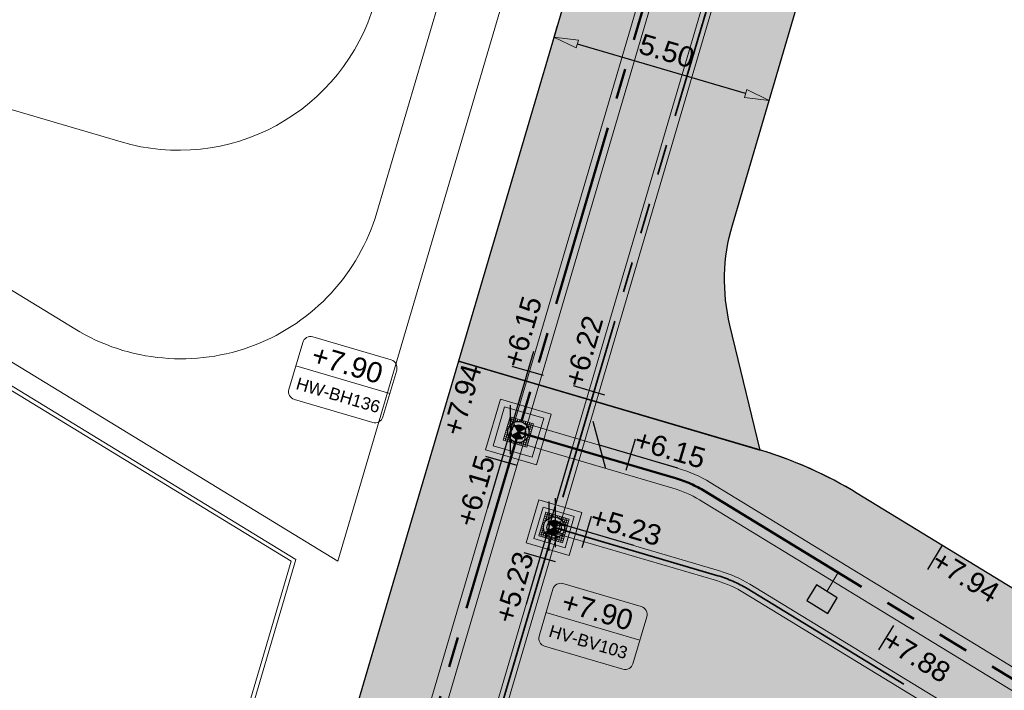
# Model space of a CAD drawing. Extents: x 98477 to 100410, y 398052 to 398969.
# Tile 358 of 374: x 98643 to 98667, y 398672 to 398688. Entities that reach past the tile are written whole.
import ezdxf
from ezdxf.enums import TextEntityAlignment as Align

# ---------------------------------------------------------------- set-up
doc = ezdxf.new("R2010")
doc.units = 0
doc.linetypes.add('RI-DWA', pattern=[9.75, 4.5, -0.75, 0.75, -0.75, 0.75, -0.75, 0.75, -0.75])
doc.linetypes.add('RI-RWA', pattern=[8.25, 4.5, -0.75, 0.75, -0.75, 0.75, -0.75])
for name, color, linetype, lineweight in [('N-GW-hoogtelijn laagte NAP +7.00', 100, 'AL-HOOGTELIJN +7.00', 18), ('N-GW-hoogtelijn laagte NAP +7.50', 90, 'AL-HOOGTELIJN +7.50', 18), ('N-GW-hoogtelijn laagte NAP +8.00', 80, 'AL-HOOGTELIJN +8.00', 18), ('N-KO-kantverharding', 2, 'Continuous', 25), ('N-RI-DWA b.o.b.', 24, 'Continuous', 25), ('N-RI-DWA hoofdriool', 24, 'RI-DWA', 35), ('N-RI-DWA hoofdriool buiswand', 24, 'Continuous', 13), ('N-RI-DWA put', 1, 'Continuous', 25), ('N-RI-DWA putdeksel', 7, 'Continuous', 18), ('N-RI-DWA putnummer', 24, 'Continuous', 18), ('N-RI-DWA putwand', 7, 'Continuous', 18), ('N-RI-RWA b.o.b.', 162, 'Continuous', 25), ('N-RI-RWA hoofdriool', 162, 'RI-RWA', 50), ('N-RI-RWA hoofdriool buiswand', 162, 'Continuous', 13), ('N-RI-RWA kolkaansluitleiding', 132, 'RI-RWA', 18), ('N-RI-RWA put', 1, 'Continuous', 25), ('N-RI-RWA putdeksel', 7, 'Continuous', 18), ('N-RI-RWA putnummer', 162, 'Continuous', 18), ('N-RI-RWA putwand', 7, 'Continuous', 18), ('N-RI-straatkolk', 7, 'Continuous', 25), ("N-VH-arcering 'MAT' grijs 251", 251, 'Continuous', 18), ('X-AL-hoogtelijn - Niv 1', 1, 'AL-HOOGTELIJN', 18), ('X-AL-maatvoering VERWERKT', 180, 'Continuous', 18), ('X-AL-planthoogte VERWERKT', 180, 'Continuous', 25), ('X-AL-rapporttekening blauw', 125, 'Continuous', 25)]:
    doc.layers.add(name, color=color, linetype=linetype, lineweight=lineweight)
for name, color, linetype, plot in [('X-AL-contourlijnen', 30, 'Continuous', False), ('X-AL-hulplijn', 30, 'Continuous', False), ('X-AL-hulplijn riolering', 30, 'Continuous', False)]:
    doc.layers.add(name, color=color, linetype=linetype, plot=plot)
doc.styles.add('CS Annotative', font='arial.ttf')
doc.styles.get("Standard").update_dxf_attribs({"font": 'txt.shx'})
doc.linetypes.add('AL-HOOGTELIJN', pattern='A,10,-1.5,["H",Standard,S=0.9,R=0,X=-0.3,Y=-0.45],-1.5,30', length=43)
doc.linetypes.add('AL-HOOGTELIJN +7.00', pattern='A,7.5,-1.5,["+7.00",Standard,S=0.9,R=0,X=-0.3,Y=-0.45],-4.5,22.5', length=36)
doc.linetypes.add('AL-HOOGTELIJN +7.50', pattern='A,7.5,-1.5,["+7.50",Standard,S=0.9,R=0,X=-0.3,Y=-0.45],-4.5,22.5', length=36)
doc.linetypes.add('AL-HOOGTELIJN +8.00', pattern='A,7.5,-1.5,["+8.00",Standard,S=0.9,R=0,X=-0.3,Y=-0.45],-4.5,22.5', length=36)
doc.dimstyles.new('CS Annotative', dxfattribs={"dimtxt": 2.5, "dimasz": 3, "dimexe": 0.18, "dimexo": 0.0625, "dimgap": 1, "dimtad": 1, "dimzin": 3, "dimdsep": 46, "dimtxsty": 'CS Annotative', "dimblk": 'CS Dimensionpijl', "dimcen": 0, "dimse1": 1, "dimse2": 1, "dimclrd": 256, "dimclre": 256, "dimadec": 0, "dimazin": 0, "dimtm": 1e-09, "dimtfac": 1, "dimtdec": 0, "dimtofl": 0, "dimtmove": 1, "dimatfit": 1, "dimfxl": 1, "dimtfillclr": 256, "dimtolj": 1, "dimtzin": 3, "dimarcsym": 0})

# ---------------------------------------------------------------- blocks, each defined once
blk = doc.blocks.new('*U336')
h = blk.add_hatch()
h.set_pattern_fill('ANSI31', color=256, scale=0.8, angle=118.599999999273)
h.set_pattern_definition([(163.599999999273, (-7.32103849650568e-17, 2.351221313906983e-16), (-0.02823414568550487, -0.09593139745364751), [])])
h.paths.add_polyline_path([(-0.2282755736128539, -0.1244598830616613, 0.6681786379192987), (0.2494216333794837, -0.07340877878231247, 0.198912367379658), (0.2282755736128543, 0.1244598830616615)])
at = {"flags": 128}
blk.add_lwpolyline([(-0.2282755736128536, -0.1244598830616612), (0.2282755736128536, 0.1244598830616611)], dxfattribs=at)
blk.add_circle((1.398001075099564e-16, 1.724297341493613e-16), 0.26)
at = {"layer": 'N-RI-DWA putdeksel', "flags": 128}
blk.add_lwpolyline([(-0.3724966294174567, -0.2030917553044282), (0.2030917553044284, -0.3724966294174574), (0.3724966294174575, 0.2030917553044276), (-0.2030917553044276, 0.3724966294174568)], close=True, dxfattribs=at)
at = {"layer": 'N-RI-DWA putdeksel', "lineweight": 5, "flags": 128}
for points in [[(-0.2313259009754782, 0.2765652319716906), (-0.1029049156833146, 0.2387688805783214)], [(-0.1551260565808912, 0.3583795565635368), (-0.2196652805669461, 0.1390940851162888)], [(-0.2172088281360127, 0.3245309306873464), (0.002076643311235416, 0.2599917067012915)], [(-0.1071603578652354, 0.3442624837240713), (-0.1449567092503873, 0.2158414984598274)], [(-0.05919465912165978, 0.3301454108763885), (-0.08393691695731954, 0.2460784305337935)], [(-0.01122896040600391, 0.3160283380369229), (-0.02816944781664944, 0.2584694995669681)], [(0.03673673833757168, 0.3019112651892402), (0.02407288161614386, 0.2588831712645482)], [(0.08470243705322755, 0.2877941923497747), (0.07340877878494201, 0.2494216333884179)], [(0.1326681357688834, 0.2736771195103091), (0.1200042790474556, 0.2306490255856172)], [(0.180633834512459, 0.2595600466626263), (0.1636933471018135, 0.2020012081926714)], [(0.2285995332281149, 0.2454429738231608), (0.2038572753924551, 0.1613759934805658)], [(-0.2599917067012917, 0.002076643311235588), (-0.3245309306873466, -0.2172088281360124)], [(-0.3019112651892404, 0.03673673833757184), (-0.2588831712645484, 0.02407288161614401)], [(-0.2877941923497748, 0.0847024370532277), (-0.2494216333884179, 0.07340877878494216)], [(-0.2736771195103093, 0.1326681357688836), (-0.2306490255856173, 0.1200042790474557)], [(-0.2595600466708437, 0.1806338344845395), (-0.2020012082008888, 0.1636933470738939)], [(-0.2454429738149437, 0.2285995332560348), (-0.1613759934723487, 0.203857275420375)], [(0.1390940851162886, 0.219665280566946), (0.3583795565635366, 0.1551260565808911)], [(0.2158414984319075, 0.1449567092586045), (0.3442624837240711, 0.1071603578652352)], [(0.2765652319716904, 0.2313259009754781), (0.2387688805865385, 0.1029049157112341)], [(0.2460784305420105, 0.08393691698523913), (0.3301454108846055, 0.05919465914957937)], [(0.2584694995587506, 0.02816944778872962), (0.3160283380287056, 0.01122896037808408)], [(0.3245309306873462, 0.2172088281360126), (0.2599917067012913, -0.00207664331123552)], [(-0.358379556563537, -0.155126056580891), (-0.1390940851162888, -0.219665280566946)], [(-0.3442624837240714, -0.1071603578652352), (-0.2158414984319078, -0.1449567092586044)], [(-0.3301454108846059, -0.05919465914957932), (-0.2460784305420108, -0.0839369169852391)], [(-0.3160283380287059, -0.01122896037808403), (-0.258469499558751, -0.02816944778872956)], [(-0.2387688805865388, -0.1029049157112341), (-0.2765652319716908, -0.231325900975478)], [(-0.2038572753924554, -0.1613759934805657), (-0.2285995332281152, -0.2454429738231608)], [(-0.1636933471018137, -0.2020012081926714), (-0.1806338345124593, -0.2595600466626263)], [(-0.1200042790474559, -0.2306490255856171), (-0.1326681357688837, -0.273677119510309)], [(0.1029049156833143, -0.2387688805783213), (0.2313259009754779, -0.2765652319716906)], [(0.1449567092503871, -0.2158414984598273), (0.1071603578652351, -0.3442624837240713)], [(0.2196652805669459, -0.1390940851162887), (0.1551260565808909, -0.3583795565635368)], [(0.1613759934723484, -0.2038572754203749), (0.2454429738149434, -0.2285995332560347)], [(0.2020012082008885, -0.1636933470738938), (0.2595600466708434, -0.1806338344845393)], [(0.230649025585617, -0.1200042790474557), (0.2736771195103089, -0.1326681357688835)], [(0.2494216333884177, -0.07340877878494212), (0.2877941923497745, -0.08470243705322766)], [(0.2588831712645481, -0.02407288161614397), (0.30191126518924, -0.03673673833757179)], [(-0.07340877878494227, -0.2494216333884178), (-0.08470243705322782, -0.2877941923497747)], [(-0.02407288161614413, -0.2588831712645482), (-0.03673673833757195, -0.3019112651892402)], [(-0.002076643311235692, -0.2599917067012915), (0.2172088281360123, -0.3245309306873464)], [(0.02816944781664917, -0.258469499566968), (0.01122896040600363, -0.3160283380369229)], [(0.08393691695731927, -0.2460784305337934), (0.05919465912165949, -0.3301454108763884)]]:
    blk.add_lwpolyline(points, dxfattribs=at)
at = {"layer": 'N-RI-DWA putwand', "flags": 128}
for points in [[(-0.6829104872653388, -0.3723348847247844), (0.3723348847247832, -0.6829104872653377), (0.6829104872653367, 0.3723348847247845), (-0.3723348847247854, 0.6829104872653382)], [(-0.4966621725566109, -0.2707890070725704), (0.2707890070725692, -0.4966621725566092), (0.4966621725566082, 0.2707890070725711), (-0.2707890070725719, 0.4966621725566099)]]:
    blk.add_lwpolyline(points, close=True, dxfattribs=at)
blk = doc.blocks.new('*U1184')
h = blk.add_hatch(color=256)
h.dxf.hatch_style = 1
h.paths.add_polyline_path([(-0.2282755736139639, -0.1244598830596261, 0.6681786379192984), (0.2494216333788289, -0.07340877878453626, 0.198912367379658), (0.2282755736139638, 0.1244598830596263)])
at = {"flags": 128}
blk.add_lwpolyline([(-0.2282755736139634, -0.1244598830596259), (0.2282755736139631, 0.1244598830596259)], dxfattribs=at)
blk.add_circle((-7.321038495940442e-17, 2.351221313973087e-16), 0.26)
at = {"layer": 'N-RI-RWA putdeksel', "flags": 128}
blk.add_lwpolyline([(-0.3724966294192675, -0.203091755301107), (0.2030917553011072, -0.3724966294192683), (0.3724966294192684, 0.2030917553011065), (-0.2030917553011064, 0.3724966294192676)], close=True, dxfattribs=at)
at = {"layer": 'N-RI-RWA putdeksel', "lineweight": 5, "flags": 128}
for points in [[(-0.2313259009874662, 0.2765652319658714), (-0.1029049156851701, 0.2387688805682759)], [(-0.1551260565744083, 0.3583795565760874), (-0.219665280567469, 0.1390940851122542)], [(-0.2172088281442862, 0.3245309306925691), (0.002076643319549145, 0.2599917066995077)], [(-0.1071603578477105, 0.3442624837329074), (-0.1449567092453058, 0.2158414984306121)], [(-0.05919465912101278, 0.3301454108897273), (-0.08393691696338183, 0.2460784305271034)], [(-0.01122896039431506, 0.3160283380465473), (-0.02816944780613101, 0.2584694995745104)], [(0.03673673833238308, 0.3019112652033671), (0.02407288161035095, 0.2588831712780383)], [(0.08470243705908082, 0.2877941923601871), (0.07340877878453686, 0.2494216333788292)], [(0.1326681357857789, 0.2736771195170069), (0.1200042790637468, 0.230649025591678)], [(0.1806338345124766, 0.2595600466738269), (0.1636933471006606, 0.2020012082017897)], [(0.2285995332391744, 0.2454429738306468), (0.2038572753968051, 0.1613759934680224)], [(-0.2599917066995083, 0.002076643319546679), (-0.3245309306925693, -0.2172088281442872)], [(-0.3019112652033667, 0.03673673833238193), (-0.2588831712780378, 0.02407288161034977)], [(-0.2877941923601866, 0.08470243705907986), (-0.2494216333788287, 0.0734087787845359)], [(-0.2736771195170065, 0.1326681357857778), (-0.2306490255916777, 0.1200042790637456)], [(-0.2595600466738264, 0.1806338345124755), (-0.2020012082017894, 0.1636933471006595)], [(-0.2454429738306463, 0.2285995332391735), (-0.1613759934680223, 0.2038572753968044)], [(0.139094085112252, 0.2196652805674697), (0.3583795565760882, 0.1551260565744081)], [(0.2158414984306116, 0.144956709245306), (0.3442624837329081, 0.1071603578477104)], [(0.2765652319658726, 0.2313259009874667), (0.2387688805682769, 0.1029049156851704)], [(0.246078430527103, 0.08393691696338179), (0.330145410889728, 0.05919465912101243)], [(0.25846949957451, 0.02816944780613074), (0.316028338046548, 0.01122896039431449)], [(0.3245309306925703, 0.2172088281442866), (0.2599917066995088, -0.002076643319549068)], [(-0.358379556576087, -0.1551260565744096), (-0.1390940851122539, -0.2196652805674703)], [(-0.3442624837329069, -0.1071603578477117), (-0.2158414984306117, -0.1449567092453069)], [(-0.3301454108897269, -0.05919465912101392), (-0.2460784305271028, -0.08393691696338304)], [(-0.3160283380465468, -0.01122896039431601), (-0.2584694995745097, -0.02816944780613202)], [(-0.2387688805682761, -0.1029049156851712), (-0.2765652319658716, -0.2313259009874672)], [(-0.2038572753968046, -0.1613759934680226), (-0.228599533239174, -0.2454429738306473)], [(-0.16369334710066, -0.2020012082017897), (-0.1806338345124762, -0.2595600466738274)], [(-0.1200042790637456, -0.2306490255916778), (-0.1326681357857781, -0.2736771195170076)], [(0.1029049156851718, -0.2387688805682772), (0.2313259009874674, -0.2765652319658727)], [(0.1449567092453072, -0.2158414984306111), (0.1071603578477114, -0.344262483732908)], [(0.2196652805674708, -0.1390940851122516), (0.1551260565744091, -0.3583795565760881)], [(0.1613759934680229, -0.2038572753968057), (0.2454429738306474, -0.228599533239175)], [(0.2020012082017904, -0.163693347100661), (0.2595600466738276, -0.180633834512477)], [(0.2306490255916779, -0.1200042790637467), (0.2736771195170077, -0.1326681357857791)], [(0.2494216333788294, -0.0734087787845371), (0.2877941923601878, -0.08470243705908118)], [(0.2588831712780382, -0.02407288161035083), (0.3019112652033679, -0.03673673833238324)], [(-0.07340877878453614, -0.2494216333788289), (-0.08470243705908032, -0.2877941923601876)], [(-0.02407288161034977, -0.2588831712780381), (-0.03673673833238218, -0.3019112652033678)], [(-0.002076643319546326, -0.2599917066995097), (0.2172088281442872, -0.3245309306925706)], [(0.0281694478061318, -0.2584694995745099), (0.01122896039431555, -0.3160283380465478)], [(0.08393691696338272, -0.2460784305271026), (0.05919465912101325, -0.3301454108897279)]]:
    blk.add_lwpolyline(points, dxfattribs=at)
at = {"layer": 'N-RI-RWA putwand', "flags": 128}
for points in [[(-0.8070760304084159, -0.4400321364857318), (0.4400321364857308, -0.8070760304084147), (0.8070760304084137, 0.4400321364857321), (-0.440032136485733, 0.8070760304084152)], [(-0.6208277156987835, -0.3384862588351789), (0.3384862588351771, -0.6208277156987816), (0.62082771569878, 0.3384862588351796), (-0.3384862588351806, 0.6208277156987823)]]:
    blk.add_lwpolyline(points, close=True, dxfattribs=at)
blk = doc.blocks.new('*U357')
at = {"layer": 'X-AL-hulplijn', "flags": 128}
blk.add_lwpolyline([(-0.3357598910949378, 0.09881950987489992), (0.3357598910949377, -0.09881950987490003)], dxfattribs=at)
at = {"layer": 'X-AL-planthoogte VERWERKT', "linetype": 'Continuous', "style": 'CS Annotative'}
blk.add_attdef('HOOGTE-LINKS', text='', height=0.4999999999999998, rotation=253.6000000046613, dxfattribs=at).set_placement((2.910383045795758e-11, -5.820766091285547e-11), align=Align.MIDDLE_RIGHT)
blk = doc.blocks.new('*U361')
at = {"layer": 'X-AL-hulplijn', "flags": 128}
blk.add_lwpolyline([(-0.1823533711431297, -0.2987427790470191), (0.1823533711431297, 0.298742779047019)], dxfattribs=at)
at = {"layer": 'X-AL-planthoogte VERWERKT', "linetype": 'Continuous', "style": 'CS Annotative'}
blk.add_attdef('HOOGTE-RECHTS', text='', height=0.5, rotation=148.6000000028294, dxfattribs=at).set_placement((-4.365574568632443e-11, 5.82076609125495e-11), align=Align.MIDDLE_LEFT)
blk = doc.blocks.new('*U384')
at = {"layer": 'X-AL-hulplijn riolering', "flags": 128}
for points in [[(-1.794502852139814e-17, -3), (-1.794502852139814e-17, 3)], [(8.535507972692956, -5.210096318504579), (-2.074713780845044e-16, 9.043626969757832e-17)], [(2.372183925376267, -3.791140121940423), (4.456222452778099, -0.3769369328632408)]]:
    blk.add_lwpolyline(points, dxfattribs=at)
at = {"layer": 'N-RI-RWA b.o.b.', "linetype": 'Continuous', "style": 'CS Annotative'}
blk.add_attdef('B.o.b.rechts', text='', height=0.5, rotation=328.5999999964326, dxfattribs=at).set_placement((0.8912444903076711, -0.07538738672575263), align=Align.MIDDLE_LEFT)
blk = doc.blocks.new('*U392')
at = {"layer": 'X-AL-hulplijn riolering', "flags": 128}
for points in [[(2.82341456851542, 9.59313974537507), (8.945282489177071e-17, -3.932417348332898e-16)], [(4.036188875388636, 6.630171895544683), (0.1989329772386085, 7.759537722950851)], [(1.521452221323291e-16, -3), (1.521452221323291e-16, 3)], [(-7.20698555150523e-18, 3.277925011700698e-17), (-2.823414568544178, -9.593139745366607)], [(0.7892621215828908, -4.40193881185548), (-3.047993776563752, -3.272572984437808)]]:
    blk.add_lwpolyline(points, dxfattribs=at)
at = {"layer": 'N-RI-RWA b.o.b.', "linetype": 'Continuous', "style": 'CS Annotative'}
blk.add_attdef('B.o.b.rechts', text='', height=0.5, rotation=73.59999999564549, dxfattribs=at).set_placement((0.03978659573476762, 1.551907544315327), align=Align.MIDDLE_LEFT)
blk.add_attdef('B.o.b.links', text='', height=0.5000000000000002, rotation=73.59999999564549, dxfattribs=at).set_placement((-0.6095987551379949, -0.6545145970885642), align=Align.MIDDLE_RIGHT)
blk = doc.blocks.new('*U684')
at = {"layer": 'X-AL-hulplijn riolering', "flags": 128}
for points in [[(6.811788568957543, 16.06085063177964), (2.974532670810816, 17.19021645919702)], [(2.823414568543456, 9.59313974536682), (9.665981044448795e-17, -4.260209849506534e-16)], [(1.593522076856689e-16, -3), (1.593522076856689e-16, 3)], [(0, 0), (-2.823414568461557, -9.593139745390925)], [(0.7892621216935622, -4.401938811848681), (-3.047993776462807, -3.272572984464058)]]:
    blk.add_lwpolyline(points, dxfattribs=at)
at = {"layer": 'N-RI-DWA b.o.b.', "linetype": 'Continuous', "style": 'CS Annotative'}
blk.add_attdef('B.o.b.rechts', text='', height=0.4999999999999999, rotation=73.59999999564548, dxfattribs=at).set_placement((0.5949065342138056, 3.43804329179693), align=Align.MIDDLE_LEFT)
blk.add_attdef('B.o.b.links', text='', height=0.5, rotation=73.59999999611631, dxfattribs=at).set_placement((-0.609598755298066, -0.6545145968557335), align=Align.MIDDLE_RIGHT)
blk = doc.blocks.new('*U643')
at = {"layer": 'X-AL-hulplijn riolering'}
for points in [[(-0.6275572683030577, 0.6275572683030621), (7.682743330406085e-16, 0), (0.6275572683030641, 0.6275572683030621, 0.4142135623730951)], [(3.290701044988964e-15, 0), (-0.6275572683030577, -0.6275572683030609, 0.4142135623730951), (0.6275572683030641, -0.6275572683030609)]]:
    blk.add_hatch(color=256, dxfattribs=at).paths.add_polyline_path(points)
at = {"lineweight": 9}
blk.add_line((-0.9955508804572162, -10.43504061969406), (10.51621681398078, -13.82313810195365), dxfattribs=at)
blk.add_lwpolyline([(-1.165602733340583, -14.55463797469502), (8.427537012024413, -17.37805254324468, 0.414213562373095), (9.669192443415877, -16.70108002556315), (11.36324118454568, -10.94519617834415, 0.414213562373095), (10.68626866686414, -9.703540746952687), (1.093128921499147, -6.880126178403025, 0.414213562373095), (-0.1485265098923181, -7.557098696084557), (-1.842575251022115, -13.31298254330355, 0.414213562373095)], format="xyb", close=True)
at = {"layer": 'X-AL-hulplijn riolering'}
for points in [[(0.7530687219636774, -0.7530687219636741), (-0.7530687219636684, 0.7530687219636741)], [(0.7530687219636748, 0.7530687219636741), (-0.7530687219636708, -0.7530687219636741)]]:
    blk.add_lwpolyline(points, dxfattribs=at)
blk.add_circle((3.290701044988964e-15, 0), 0.8875, dxfattribs=at)
at = {"style": 'CS Annotative'}
for tag, height, p in [('HOOGTE', 2.5, (5.318196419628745, -10.23363195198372)), ('NR', 1.5, (4.202469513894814, -14.02454676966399))]:
    blk.add_attdef(tag, text='', height=height, rotation=343.5999999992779, dxfattribs=at).set_placement(p, align=Align.MIDDLE_CENTER)
blk = doc.blocks.new('*U655')
at = {"layer": 'X-AL-hulplijn riolering'}
for points in [[(-0.6275572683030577, 0.6275572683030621), (7.682743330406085e-16, 0), (0.6275572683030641, 0.6275572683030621, 0.4142135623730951)], [(3.290701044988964e-15, 0), (-0.6275572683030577, -0.6275572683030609, 0.4142135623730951), (0.6275572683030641, -0.6275572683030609)]]:
    blk.add_hatch(color=256, dxfattribs=at).paths.add_polyline_path(points)
at = {"lineweight": 9}
blk.add_line((-28.4560899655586, 0.07628804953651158), (-16.4560899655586, 0.07628804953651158), dxfattribs=at)
blk.add_lwpolyline([(-27.4560899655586, -3.923711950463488), (-17.4560899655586, -3.923711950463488, 0.414213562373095), (-16.4560899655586, -2.923711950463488), (-16.4560899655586, 3.076288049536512, 0.414213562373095), (-17.4560899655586, 4.076288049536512), (-27.4560899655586, 4.076288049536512, 0.414213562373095), (-28.4560899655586, 3.076288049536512), (-28.4560899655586, -2.923711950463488, 0.414213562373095)], format="xyb", close=True)
at = {"layer": 'X-AL-hulplijn riolering'}
for points in [[(0.7530687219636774, -0.7530687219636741), (-0.7530687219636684, 0.7530687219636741)], [(0.7530687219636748, 0.7530687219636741), (-0.7530687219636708, -0.7530687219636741)]]:
    blk.add_lwpolyline(points, dxfattribs=at)
blk.add_circle((3.290701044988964e-15, 0), 0.8875, dxfattribs=at)
at = {"style": 'CS Annotative'}
for tag, height, p in [('HOOGTE', 2.5, (-22.4560899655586, 2.052134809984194)), ('NR', 1.5, (-22.4560899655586, -1.899558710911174))]:
    blk.add_attdef(tag, text='', height=height, dxfattribs=at).set_placement(p, align=Align.MIDDLE_CENTER)
blk = doc.blocks.new('*U685')
at = {"layer": 'X-AL-hulplijn riolering', "flags": 128}
for points in [[(-2.130104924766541e-16, -3), (-2.130104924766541e-16, 3)], [(3.272572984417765, -3.047993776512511), (4.401938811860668, 0.7892621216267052)], [(9.593139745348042, -2.823414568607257), (-4.260209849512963e-16, -9.665981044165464e-17)]]:
    blk.add_lwpolyline(points, dxfattribs=at)
at = {"layer": 'N-RI-DWA b.o.b.', "linetype": 'Continuous', "style": 'CS Annotative'}
blk.add_attdef('B.o.b.rechts', text='', height=0.4999999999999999, rotation=343.5999999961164, dxfattribs=at).set_placement((0.8803877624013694, 0.15785242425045), align=Align.MIDDLE_LEFT)
blk = doc.blocks.new('*U777')
blk.add_lwpolyline([(-1.866462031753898, -0.1787301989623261), (0.694190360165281, -1.741759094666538), (1.866462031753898, 0.1787301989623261), (-0.694190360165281, 1.741759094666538)], close=True)
blk.add_solid([(-1.866462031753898, -0.1787301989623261), (-0.694190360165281, 1.741759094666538), (-1.866462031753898, -0.1787301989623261), (0.694190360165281, -1.741759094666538)])
blk = doc.blocks.new('CS Dimensionpijl')
h = blk.add_hatch(color=256)
h.dxf.hatch_style = 1
h.paths.add_polyline_path([(-1, -0.1666666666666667), (0, 0), (-1, 0.1666666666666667)])
at = {"flags": 128}
blk.add_lwpolyline([(0, 0.5), (0, -0.5)], dxfattribs=at)
blk.add_lwpolyline([(-1, -0.1666666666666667), (0, 0), (-1, 0.1666666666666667)], close=True, dxfattribs=at)
blk = doc.blocks.new('*D1066')
at = {"layer": 'X-AL-maatvoering VERWERKT', "linetype": 'Continuous', "lineweight": -2, "transparency": 16777216}
blk.add_line((98660.98447943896, 398686.1900633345), (98656.8594293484, 398687.404131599), dxfattribs=at)
at = {"layer": 'X-AL-maatvoering VERWERKT', "lineweight": -2, "transparency": 16777216, "xscale": 0.6000000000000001, "yscale": 0.6000000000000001, "zscale": 0.6000000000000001}
for p, rotation in [((98656.28384096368, 398687.5735364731), 163.5999999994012), ((98661.5600678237, 398686.0206584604), 343.5999999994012)]:
    blk.add_blockref('CS Dimensionpijl', p, dxfattribs=dict(at, rotation=rotation))
at = {"layer": 'X-AL-maatvoering VERWERKT', "color": 0, "transparency": 16777216, "insert": (98659.05050064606, 398687.2338601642), "char_height": 0.5, "attachment_point": 5, "rotation": 343.59999999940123, "style": 'CS Annotative'}
blk.add_mtext('\\A1;5.50', dxfattribs=at)

msp = doc.modelspace()

# ---------------------------------------------------------------- hatches: boundary and pattern name
at = {"layer": "N-VH-arcering 'MAT' grijs 251"}
h = msp.add_hatch(color=256, dxfattribs=at)
h.dxf.hatch_style = 1
edge = h.paths.add_edge_path()
edge.add_line((98697.29793046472, 398710.9331567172), (98673.55490959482, 398717.9211077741))
edge.add_line((98673.55490959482, 398717.9211077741), (98649.3322317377, 398725.0502295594))
edge.add_line((98649.3322317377, 398725.0502295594), (98626.54852484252, 398731.7558391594))
edge.add_line((98626.54852484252, 398731.7558391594), (98620.19584206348, 398710.1712747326))
edge.add_line((98620.19584206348, 398710.1712747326), (98657.84891556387, 398699.0893725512))
edge.add_arc((98657.35481801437, 398697.4105730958), 1.750000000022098, -16.400000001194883, 73.59999999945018, ccw=False)
edge.add_line((98659.03361746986, 398696.9164755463), (98653.9448376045, 398679.6262848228))
edge.add_line((98653.9448376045, 398679.6262848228), (98661.34096379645, 398677.4494865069))
edge.add_line((98661.34096379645, 398677.4494865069), (98660.60100529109, 398680.5081083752))
edge.add_arc((98665.21782004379, 398681.6250334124), 4.74999999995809, 163.6000000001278, 193.6000000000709, ccw=False)
edge.add_line((98660.66107866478, 398682.9661553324), (98664.30984432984, 398695.3635975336))
edge.add_arc((98665.98864378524, 398694.8694999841), 1.749999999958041, 73.5999999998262, 163.5999999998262, ccw=False)
edge.add_line((98666.48274133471, 398696.5482994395), (98667.2022268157, 398696.3365433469))
edge.add_line((98667.2022268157, 398696.3365433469), (98690.94524768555, 398689.3485922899))
edge.add_line((98690.94524768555, 398689.3485922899), (98697.29793046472, 398710.9331567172))
h.paths.add_polyline_path([(98660.64344900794, 398705.0425719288), (98630.4250588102, 398713.9363278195), (98628.2666023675, 398714.5715960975), (98630.94884620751, 398723.6850788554), (98671.71969012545, 398711.6855669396), (98690.42631262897, 398706.1799085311), (98687.74406878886, 398697.0664257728), (98669.03744628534, 398702.5720841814)], flags=16)
h = msp.add_hatch(color=256, dxfattribs=at)
h.dxf.hatch_style = 1
edge = h.paths.add_edge_path()
edge.add_line((98718.43378268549, 398647.9807238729), (98740.4324578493, 398722.7258099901))
edge.add_arc((98746.18834169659, 398721.0317612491), 6.000000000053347, 82.37631153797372, 163.5999999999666, ccw=False)
edge.add_line((98746.98433882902, 398726.9787259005), (98729.43353248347, 398729.3278892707))
edge.add_arc((98728.63753535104, 398723.3809246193), 5.999999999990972, -16.400000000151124, 82.37631153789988, ccw=False)
edge.add_line((98734.39341919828, 398721.6868758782), (98714.44365963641, 398653.9034077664))
edge.add_arc((98708.9276042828, 398655.5268711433), 5.750000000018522, 238.5999999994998, 343.5999999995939, ccw=False)
edge.add_line((98705.93179889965, 398650.618954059), (98682.96341873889, 398664.6389131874))
edge.add_line((98682.96341873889, 398664.6389131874), (98663.71975019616, 398676.3852986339))
edge.add_arc((98658.37940146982, 398667.6364029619), 10.24999999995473, 58.60000000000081, 73.59999999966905)
edge.add_line((98661.2734014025, 398677.4693712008), (98653.9448376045, 398679.6262848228))
edge.add_line((98653.9448376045, 398679.6262848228), (98652.69138276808, 398675.367410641))
edge.add_line((98652.69138276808, 398675.367410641), (98650.4694978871, 398667.8180934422))
edge.add_line((98650.4694978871, 398667.8180934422), (98633.21843489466, 398609.2040096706))
edge.add_arc((98628.6616935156, 398610.5451315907), 4.749999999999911, 253.5999999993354, 343.59999999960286, ccw=False)
edge.add_line((98627.32057159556, 398605.9883902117), (98591.63409174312, 398616.4914924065))
edge.add_line((98591.63409174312, 398616.4914924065), (98590.13768202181, 398611.4071283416))
edge.add_line((98590.13768202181, 398611.4071283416), (98624.46149638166, 398601.3050804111))
edge.add_line((98624.46149638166, 398601.3050804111), (98625.82416187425, 398600.9040261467))
edge.add_arc((98624.48303995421, 398596.3472847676), 4.750000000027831, -16.400000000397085, 73.59999999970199, ccw=False)
edge.add_line((98629.03978133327, 398595.0061628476), (98623.11061073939, 398574.8605693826))
edge.add_arc((98618.55386936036, 398576.2016913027), 4.749999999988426, 253.6000000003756, 343.59999999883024, ccw=False)
edge.add_line((98617.21274744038, 398571.6449499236), (98607.57164199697, 398574.4824815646))
edge.add_line((98607.57164199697, 398574.4824815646), (98591.46406188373, 398519.7536193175))
edge.add_line((98591.46406188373, 398519.7536193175), (98590.85321516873, 398517.6781402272))
edge.add_arc((98592.05235763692, 398517.3252134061), 1.250000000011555, 163.6000000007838, 293.1520675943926)
edge.add_arc((98619.96762949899, 398452.0432281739), 69.74999999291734, 95.80614527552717, 113.1520675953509, ccw=False)
edge.add_line((98612.91151005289, 398521.4354012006), (98618.30363164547, 398539.7562586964))
edge.add_line((98618.30363164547, 398539.7562586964), (98653.28573814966, 398658.6152601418))
edge.add_line((98653.28573814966, 398658.6152601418), (98656.01129096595, 398667.8758941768))
edge.add_arc((98660.56803234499, 398666.5347722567), 4.750000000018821, 58.59999999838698, 163.5999999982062, ccw=False)
edge.add_line((98663.04282809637, 398670.5891385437), (98680.49481789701, 398659.9363984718))
edge.add_line((98680.49481789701, 398659.9363984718), (98683.5437588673, 398658.0753169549))
edge.add_line((98683.5437588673, 398658.0753169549), (98686.6547666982, 398656.176349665))
edge.add_line((98686.6547666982, 398656.176349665), (98649.88495474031, 398531.2431785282))
edge.add_line((98649.88495474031, 398531.2431785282), (98654.9693187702, 398529.7467688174))
edge.add_line((98654.9693187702, 398529.7467688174), (98655.60458704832, 398531.90522526))
edge.add_line((98655.60458704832, 398531.90522526), (98658.42800161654, 398541.4983650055))
edge.add_line((98658.42800161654, 398541.4983650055), (98659.13385525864, 398543.8966499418))
edge.add_line((98659.13385525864, 398543.8966499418), (98662.66312346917, 398555.8880746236))
edge.add_line((98662.66312346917, 398555.8880746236), (98663.36897711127, 398558.2863595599))
edge.add_line((98663.36897711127, 398558.2863595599), (98665.48653803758, 398565.4812143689))
edge.add_line((98665.48653803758, 398565.4812143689), (98667.4064599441, 398572.0045493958))
edge.add_line((98667.4064599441, 398572.0045493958), (98670.93572815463, 398583.9959740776))
edge.add_line((98670.93572815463, 398583.9959740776), (98671.64158179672, 398586.3942590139))
edge.add_line((98671.64158179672, 398586.3942590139), (98675.17085000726, 398598.3856836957))
edge.add_line((98675.17085000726, 398598.3856836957), (98675.87670364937, 398600.783968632))
edge.add_line((98675.87670364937, 398600.783968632), (98677.28841093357, 398605.5805385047))
edge.add_line((98677.28841093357, 398605.5805385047), (98678.84128894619, 398610.8567653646))
edge.add_line((98678.84128894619, 398610.8567653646), (98682.37055715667, 398622.8481900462))
edge.add_line((98682.37055715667, 398622.8481900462), (98683.07641079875, 398625.2464749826))
edge.add_line((98683.07641079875, 398625.2464749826), (98686.60567900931, 398637.2378996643))
edge.add_line((98686.60567900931, 398637.2378996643), (98690.56389942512, 398650.6867789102))
edge.add_arc((98692.24269888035, 398650.1926813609), 1.749999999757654, 148.6000000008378, 163.6000000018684, ccw=False)
edge.add_line((98690.74898498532, 398651.1044482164), (98691.89312128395, 398652.9788443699))
edge.add_line((98691.89312128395, 398652.9788443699), (98696.62193884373, 398650.0923618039))
edge.add_line((98696.62193884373, 398650.0923618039), (98719.04623240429, 398636.4045145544))
edge.add_line((98719.04623240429, 398636.4045145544), (98725.56962339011, 398632.4226196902))
edge.add_line((98725.56962339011, 398632.4226196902), (98728.33097443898, 398636.9464389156))
edge.add_line((98728.33097443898, 398636.9464389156), (98721.80758345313, 398640.92833378))
edge.add_line((98721.80758345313, 398640.92833378), (98720.95403265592, 398641.4493434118))
edge.add_arc((98723.94983803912, 398646.3572604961), 5.750000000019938, 163.6000000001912, 238.59999999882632, ccw=False)
edge = h.paths.add_edge_path(flags=16)
edge.add_line((98619.01665961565, 398560.9505167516), (98618.31080597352, 398558.5522318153))
edge.add_line((98618.31080597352, 398558.5522318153), (98614.78153776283, 398546.5608071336))
edge.add_line((98614.78153776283, 398546.5608071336), (98614.07568412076, 398544.1625221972))
edge.add_line((98614.07568412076, 398544.1625221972), (98609.8405622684, 398529.7728125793))
edge.add_arc((98605.28382088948, 398531.1139344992), 4.749999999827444, 163.600000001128, 343.6000000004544, ccw=False)
edge.add_line((98600.72707951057, 398532.4550564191), (98602.84464043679, 398539.6499112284))
edge.add_line((98602.84464043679, 398539.6499112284), (98603.55049407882, 398542.0481961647))
edge.add_line((98603.55049407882, 398542.0481961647), (98607.0797622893, 398554.0396208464))
edge.add_line((98607.0797622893, 398554.0396208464), (98607.7856159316, 398556.4379057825))
edge.add_line((98607.7856159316, 398556.4379057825), (98609.90317685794, 398563.6327605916))
edge.add_arc((98614.4599182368, 398562.2916386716), 4.749999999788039, -16.40000000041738, 163.5999999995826, ccw=False)
at = {"layer": 'X-AL-rapporttekening blauw'}
h = msp.add_hatch(dxfattribs=at)
h.set_pattern_fill('ANSI31', color=256, scale=20)
h.set_pattern_definition([(45, (0, 0), (-0.3535533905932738, 0.3535533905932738), [])])
edge = h.paths.add_edge_path()
edge.add_arc((98577.95809893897, 398623.2268260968), 2.500000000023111, 253.6000000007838, 342.7419720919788)
edge.add_line((98580.34554490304, 398622.4851376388), (98611.72061965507, 398723.4794227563))
edge.add_arc((98796.65218403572, 398666.0282348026), 193.6500000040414, 158.0498743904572, 162.7419720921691, ccw=False)
edge.add_arc((98618.66309410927, 398737.7603326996), 1.750000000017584, 79.5397638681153, 158.0498743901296, ccw=False)
edge.add_line((98618.98081202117, 398739.4812497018), (98652.82799001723, 398733.232340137))
edge.add_arc((98744.55769001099, 399230.0856631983), 505.2499999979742, 259.5397638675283, 262.561970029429)
edge.add_line((98679.15116356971, 398729.0871115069), (98729.34265272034, 398722.5344958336))
edge.add_arc((98729.61450567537, 398724.6168252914), 2.099999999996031, 262.5619700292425, 352.5619700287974)
edge.add_line((98731.69683513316, 398724.3449723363), (98731.83276161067, 398725.3861370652))
edge.add_arc((98729.75043215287, 398725.6579900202), 2.099999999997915, 352.5619700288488, 442.5619700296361)
edge.add_line((98730.02228510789, 398727.740319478), (98679.83079595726, 398734.2929351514))
edge.add_arc((98744.55769000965, 399230.0856632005), 500.0000000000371, 259.5397638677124, 262.56197002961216, ccw=False)
edge.add_line((98653.78114375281, 398738.3950911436), (98619.93396575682, 398744.6440007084))
edge.add_arc((98618.66309410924, 398737.7603326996), 6.999999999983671, 79.53976386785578, 158.0498743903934)
edge.add_arc((98796.65218403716, 398666.0282348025), 198.9000000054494, 158.0498743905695, 162.7419720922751)
edge.add_line((98606.70698313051, 398725.0369685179), (98575.33079758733, 398624.0391078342))
edge.add_arc((98577.71824355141, 398623.2974193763), 2.500000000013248, 162.7419720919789, 253.5999999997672)
edge.add_line((98577.0123899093, 398620.8991344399), (98577.25224529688, 398620.8285411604))

# ---------------------------------------------------------------- linework, layer by layer
at = {"layer": 'N-GW-hoogtelijn laagte NAP +7.00', "flags": 128}
msp.add_lwpolyline([(98713.2001102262, 398662.9599795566), (98726.95907007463, 398709.7089147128, 0.459081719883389), (98720.36530801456, 398719.8943089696), (98695.61574089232, 398723.2687541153), (98660.63571305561, 398728.0380571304), (98657.27489003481, 398728.4962838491), (98627.44178536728, 398734.0041100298, 0.3841656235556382), (98618.3148488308, 398728.3957925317), (98614.38975138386, 398715.0594554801, 0.4142135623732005), (98621.15947656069, 398702.6429011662), (98648.49992483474, 398694.5961696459, -0.4142135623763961), (98651.88478742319, 398688.3878924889), (98651.88478742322, 398688.387892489, -0.4142135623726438), (98645.67651026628, 398685.0030299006), (98626.06781284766, 398690.7741833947, 0.3452610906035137), (98614.60242241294, 398686.2125695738, 0.03981989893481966), (98587.06879776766, 398628.8692554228, 0.02681577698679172), (98583.75382049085, 398618.6761508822), (98578.4545847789, 398598.8205768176, -0.01473012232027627), (98577.61158852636, 398595.9984052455, 0.002445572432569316), (98575.6335452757, 398589.9245847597, 0.0465115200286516), (98573.51528137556, 398580.3161526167, -0.06474828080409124), (98570.47698109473, 398568.5812402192, 0.03047291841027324), (98565.85599640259, 398554.7176598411), (98555.1634644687, 398514.6540787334, 0.3762911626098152), (98559.54456020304, 398505.7889963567, 0.1980183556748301), (98577.07486126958, 398505.771138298), (98594.87761863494, 398513.0882226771, -0.0724416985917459), (98613.33273670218, 398517.7088827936, -0.06158372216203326), (98622.16508797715, 398517.5117710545, 0.04144405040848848), (98637.69097283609, 398516.5403760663), (98672.74423847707, 398517.254018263, 0.3270130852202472), (98687.76758885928, 398528.7332401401), (98716.5371790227, 398626.4839218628, -0.6718751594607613), (98721.60305329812, 398626.9991783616, -0.1962615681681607), (98721.67954514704, 398626.2471294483), (98688.12811369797, 398512.2491448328, -0.3230870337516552), (98687.20335231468, 398511.5320834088, -0.00937468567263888), (98687.00126932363, 398511.5288880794)], format="xyb", dxfattribs=at)
at = {"layer": 'N-GW-hoogtelijn laagte NAP +7.50', "flags": 128}
msp.add_lwpolyline([(98717.14957060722, 398633.8773660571), (98686.32861789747, 398529.1567523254, -0.3270130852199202), (98672.71370661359, 398518.7537074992), (98637.66044097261, 398518.0400653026, -0.04144405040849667), (98622.38230959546, 398518.995959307, 0.06158372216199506), (98613.18194368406, 398519.2012840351, 0.07244169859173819), (98594.30739111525, 398514.475608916), (98576.50463030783, 398507.1585231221, -0.1980183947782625), (98560.11761318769, 398507.1752179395, -0.3762911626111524), (98556.6127366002, 398514.2672838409), (98567.3052685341, 398554.3308649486, -0.03047291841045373), (98571.8684909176, 398568.0211505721, 0.0647482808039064), (98575.00375822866, 398580.1305814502, -0.04651152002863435), (98577.06207126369, 398589.4670768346, -0.01692894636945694), (98591.92808946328, 398630.9903410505, -0.1283641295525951), (98597.9043645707, 398639.1357680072, 0.1784296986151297), (98620.30457698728, 398676.9172446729, -0.5259604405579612), (98637.60618491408, 398684.6512613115), (98644.54165139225, 398680.4178344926, 0.4931454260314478), (98651.94326942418, 398683.2738811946), (98654.3842707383, 398691.5676921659, 0.4142135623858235), (98650.99940814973, 398697.7759693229), (98619.29408129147, 398707.1073544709)], format="xyb", dxfattribs=at)
at = {"layer": 'N-GW-hoogtelijn laagte NAP +8.00'}
msp.add_lwpolyline([(98715.7105996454, 398634.3008782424), (98684.88964693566, 398529.5802645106, -0.3270130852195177), (98672.68317475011, 398520.2533967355), (98637.62990910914, 398519.5397545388, -0.04144405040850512), (98622.59953121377, 398520.4801475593, 0.06158372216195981), (98613.03115066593, 398520.6936852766, 0.0724416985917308), (98593.73716359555, 398515.8629951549), (98575.93440623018, 398508.5459107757, -0.1980184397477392), (98560.69066617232, 398508.5614395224, -0.3762911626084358), (98558.06200873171, 398513.8804889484), (98568.7545406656, 398553.9440700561, -0.03047291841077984), (98573.26000074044, 398567.4610609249, 0.0647482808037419), (98576.49223508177, 398579.9450102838, -0.04651152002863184), (98578.49059725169, 398589.0095689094, -0.01692894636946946), (98593.3223882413, 398630.4372308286, -0.1283641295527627), (98598.85044271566, 398637.9717507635, 0.1784296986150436), (98621.77979400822, 398676.6457032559, -0.5259604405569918), (98636.82467046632, 398683.3709351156), (98650.99053580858, 398674.7240539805), (98655.5409002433, 398690.1848660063)], format="xyb", dxfattribs=at)
at = {"layer": 'N-KO-kantverharding', "flags": 128}
msp.add_lwpolyline([(98729.43353248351, 398729.3278892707, -0.4598233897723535), (98734.39341919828, 398721.6868758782), (98714.4436596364, 398653.9034077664, -0.4931454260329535), (98705.93179889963, 398650.618954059), (98682.96341873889, 398664.6389131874), (98663.71975019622, 398676.3852986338, 0.06381507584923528), (98661.34102975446, 398677.4492138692), (98660.60100529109, 398680.5081083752, -0.1316524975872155), (98660.66107866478, 398682.9661553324), (98664.30984432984, 398695.3635975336, -0.4142135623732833), (98666.4827413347, 398696.5482994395), (98667.2022268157, 398696.3365433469), (98690.94524768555, 398689.3485922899), (98697.29793046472, 398710.9331567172), (98673.55490959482, 398717.9211077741), (98649.3322317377, 398725.0502295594), (98626.54852484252, 398731.7558391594), (98620.19584206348, 398710.1712747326), (98657.84891556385, 398699.0893725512, -0.4142135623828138), (98659.03361746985, 398696.9164755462), (98653.9448376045, 398679.6262848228), (98652.69138276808, 398675.367410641), (98650.4694978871, 398667.8180934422), (98633.21843489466, 398609.2040096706, -0.4142135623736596)], format="xyb", dxfattribs=at)
at = {"layer": 'N-RI-DWA hoofdriool'}
for points in [[(98663.28348008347, 398699.3141135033), (98656.28889538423, 398675.5485534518)], [(98656.28889538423, 398675.5485534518), (98634.17901953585, 398600.4256398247)]]:
    msp.add_lwpolyline(points, dxfattribs=at)
msp.add_lwpolyline([(98656.28889538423, 398675.5485534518), (98660.30500030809, 398674.3665494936, -0.06554346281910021), (98661.02100483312, 398674.0492599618), (98705.41911023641, 398646.9485406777)], format="xyb", dxfattribs=at)
at = {"layer": 'N-RI-DWA hoofdriool buiswand', "flags": 128}
for points in [[(98663.16356583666, 398699.3494061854), (98656.16898113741, 398675.583846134)], [(98663.40339433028, 398699.2788208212), (98656.40880963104, 398675.5132607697)], [(98656.16898113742, 398675.583846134), (98634.05910528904, 398600.4609325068)], [(98656.40880963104, 398675.5132607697), (98634.29893378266, 398600.3903471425)]]:
    msp.add_lwpolyline(points, dxfattribs=at)
for points in [[(98656.32418806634, 398675.6684676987), (98660.34029298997, 398674.4864637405, -0.06554346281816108), (98661.0861310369, 398674.1559538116), (98705.48423644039, 398647.0552345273)], [(98656.25360270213, 398675.428639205), (98660.26970762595, 398674.2466352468, -0.0655434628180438), (98660.9558786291, 398673.9425661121), (98705.35398403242, 398646.841846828)]]:
    msp.add_lwpolyline(points, format="xyb", dxfattribs=at)
at = {"layer": 'N-RI-RWA hoofdriool'}
for points in [[(98662.26802130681, 398701.1765966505), (98655.41460733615, 398677.8906935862)], [(98655.41460733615, 398677.8906935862), (98633.16356075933, 398602.2881229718)]]:
    msp.add_lwpolyline(points, dxfattribs=at)
msp.add_lwpolyline([(98655.41460733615, 398677.8906935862), (98659.26902309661, 398676.7562773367, -0.06554346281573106), (98659.9850276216, 398676.4389878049), (98689.99030939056, 398658.1236855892)], format="xyb", dxfattribs=at)
at = {"layer": 'N-RI-RWA hoofdriool buiswand', "flags": 128}
for points in [[(98662.11692935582, 398701.22106543), (98655.26351538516, 398677.9351623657)], [(98662.4191132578, 398701.132127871), (98655.56569928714, 398677.8462248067)], [(98655.22274454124, 398677.9471618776), (98632.97169796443, 398602.3445912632)], [(98655.60647013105, 398677.8342252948), (98633.35542355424, 398602.2316546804)]]:
    msp.add_lwpolyline(points, dxfattribs=at)
for points in [[(98655.48519270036, 398678.1305220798), (98659.33960846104, 398676.9961058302, -0.06554346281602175), (98660.1152800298, 398676.6523755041), (98690.12056179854, 398658.3370732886)], [(98655.34402197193, 398677.6508650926), (98659.1984377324, 398676.516448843, -0.06554346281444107), (98659.85477521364, 398676.2256001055), (98689.9172340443, 398657.8753968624)]]:
    msp.add_lwpolyline(points, format="xyb", dxfattribs=at)
at = {"layer": 'N-RI-RWA kolkaansluitleiding', "flags": 128}
msp.add_lwpolyline([(98662.9758951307, 398673.983632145), (98663.2559378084, 398674.4424156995)], dxfattribs=at)
at = {"layer": 'X-AL-contourlijnen', "flags": 128}
msp.add_lwpolyline([(98697.29793046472, 398710.9331567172), (98673.55490959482, 398717.9211077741), (98649.3322317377, 398725.0502295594), (98626.54852484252, 398731.7558391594), (98620.19584206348, 398710.1712747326), (98657.84891556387, 398699.0893725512, -0.4142135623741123), (98659.03361746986, 398696.9164755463), (98653.9448376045, 398679.6262848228), (98661.34096379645, 398677.4494865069), (98660.60100529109, 398680.5081083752, -0.1316524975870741), (98660.66107866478, 398682.9661553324), (98664.30984432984, 398695.3635975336, -0.4142135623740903), (98666.48274133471, 398696.5482994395), (98667.2022268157, 398696.3365433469), (98690.94524768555, 398689.3485922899)], format="xyb", close=True, dxfattribs=at)
msp.add_lwpolyline([(98720.95403265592, 398641.4493434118, -0.339454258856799), (98718.43378268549, 398647.9807238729), (98740.4324578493, 398722.7258099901, -0.3700287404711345), (98746.98433882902, 398726.9787259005), (98729.43353248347, 398729.3278892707, -0.4598233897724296), (98734.39341919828, 398721.6868758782), (98714.44365963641, 398653.9034077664, -0.4931454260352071), (98705.93179889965, 398650.618954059), (98682.96341873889, 398664.6389131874), (98663.71975019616, 398676.3852986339, 0.06554346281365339), (98661.2734014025, 398677.4693712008), (98653.9448376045, 398679.6262848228), (98652.69138276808, 398675.367410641), (98650.4694978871, 398667.8180934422), (98633.21843489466, 398609.2040096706, -0.4142135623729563)], format="xyb", dxfattribs=at)
at = {"layer": 'X-AL-hoogtelijn - Niv 1', "flags": 128}
for points in [[(98649.96072454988, 398674.7668652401), (98636.5641656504, 398682.944159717, 0.5259604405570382), (98622.2715330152, 398676.5551894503, -0.1784296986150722), (98599.16580209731, 398637.5837450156, 0.09392243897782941), (98594.84219206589, 398632.4612065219, 0.006658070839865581), (98589.7156432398, 398619.610030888), (98626.38135727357, 398608.8187244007, 0.414221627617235), (98631.3482077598, 398611.5269592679)], [(98649.84312833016, 398674.7214886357), (98636.51206468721, 398682.8588046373, 0.5259604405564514), (98622.3698808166, 398676.5370866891, -0.1784296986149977), (98599.22887397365, 398637.506143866, 0.09383732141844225), (98594.93225367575, 398632.4173247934, 0.006603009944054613), (98589.84782070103, 398619.6753701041), (98626.40959141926, 398608.9146557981, 0.4142216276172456), (98631.25227500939, 398611.5551888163)]]:
    msp.add_lwpolyline(points, format="xyb", close=True, dxfattribs=at)

# ---------------------------------------------------------------- block references
at = {"layer": 'N-RI-DWA b.o.b.'}
ref = msp.add_blockref('*U684', (98656.16898113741, 398675.583846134), dxfattribs=dict(at, xscale=0.2, yscale=0.2, zscale=0.2))
ref.add_attrib('B.o.b.links', '+5.23', dxfattribs={"linetype": 'Continuous', "height": 0.5, "rotation": 73.59999999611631, "style": 'CS Annotative'}).set_placement((98655.55938238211, 398674.9293315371), align=Align.MIDDLE_RIGHT)
ref.add_attrib('B.o.b.rechts', '+6.22', dxfattribs={"linetype": 'Continuous', "height": 0.4999999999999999, "rotation": 73.59999999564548, "style": 'CS Annotative'}).set_placement((98656.76388767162, 398679.0218894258), align=Align.MIDDLE_LEFT)
ref = msp.add_blockref('*U685', (98656.32418806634, 398675.6684676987), dxfattribs=dict(at, xscale=0.2, yscale=0.2, zscale=0.2))
ref.add_attrib('B.o.b.rechts', '+5.23', dxfattribs={"linetype": 'Continuous', "height": 0.4999999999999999, "rotation": 343.5999999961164, "style": 'CS Annotative'}).set_placement((98657.20457582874, 398675.8263201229), align=Align.MIDDLE_LEFT)
at = {"layer": 'N-RI-DWA put'}
msp.add_blockref('*U336', (98656.28889538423, 398675.5485534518), dxfattribs=at)
at = {"layer": 'N-RI-DWA putnummer'}
ref = msp.add_blockref('*U643', (98656.28889538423, 398675.5485534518), dxfattribs=dict(at, xscale=0.2, yscale=0.2, zscale=0.2))
ref.add_attrib('HOOGTE', '+7.90', dxfattribs={"linetype": 'Continuous', "height": 0.5, "rotation": 343.5999999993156, "style": 'CS Annotative'}).set_placement((98657.35253466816, 398673.5018270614), align=Align.MIDDLE_CENTER)
ref.add_attrib('NR', 'HV-BV103', dxfattribs={"linetype": 'Continuous', "height": 0.3, "rotation": 343.5999999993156, "style": 'CS Annotative'}).set_placement((98657.12938928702, 398672.743644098), align=Align.MIDDLE_CENTER)
at = {"layer": 'N-RI-RWA b.o.b.'}
ref = msp.add_blockref('*U392', (98655.22274454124, 398677.9471618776), dxfattribs=dict(at, xscale=0.2, yscale=0.2, zscale=0.2))
ref.add_attrib('B.o.b.links', '+6.15', dxfattribs={"linetype": 'Continuous', "height": 0.5000000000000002, "rotation": 73.59999999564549, "style": 'CS Annotative'}).set_placement((98654.6131457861, 398677.2926472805), align=Align.MIDDLE_RIGHT)
ref.add_attrib('B.o.b.rechts', '+6.15', dxfattribs={"linetype": 'Continuous', "height": 0.5, "rotation": 73.59999999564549, "style": 'CS Annotative'}).set_placement((98655.26253113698, 398679.4990694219), align=Align.MIDDLE_LEFT)
ref = msp.add_blockref('*U384', (98657.40382064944, 398677.5658391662), dxfattribs=dict(at, xscale=0.2, yscale=0.2, zscale=0.2, rotation=15.00000000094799))
ref.add_attrib('B.o.b.rechts', '+6.15', dxfattribs={"linetype": 'Continuous', "height": 0.5, "rotation": 343.5999999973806, "style": 'CS Annotative'}).set_placement((98658.28420841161, 398677.7236915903), align=Align.MIDDLE_LEFT)
at = {"layer": 'N-RI-RWA put'}
msp.add_blockref('*U1184', (98655.41460733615, 398677.8906935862), dxfattribs=at)
at = {"layer": 'N-RI-RWA putnummer'}
ref = msp.add_blockref('*U655', (98655.41460733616, 398677.8906935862), dxfattribs=dict(at, xscale=0.2, yscale=0.2, zscale=0.2, rotation=343.6000000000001))
ref.add_attrib('HOOGTE', '+7.90', dxfattribs={"linetype": 'Continuous', "height": 0.4999999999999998, "rotation": 343.6000000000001, "style": 'CS Annotative'}).set_placement((98651.22199969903, 398679.552478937), align=Align.MIDDLE_CENTER)
ref.add_attrib('NR', 'HW-BH136', dxfattribs={"linetype": 'Continuous', "height": 0.2999999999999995, "rotation": 343.6000000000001, "style": 'CS Annotative'}).set_placement((98650.99885431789, 398678.7942959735), align=Align.MIDDLE_CENTER)
at = {"layer": 'N-RI-straatkolk', "xscale": 0.2, "yscale": 0.2, "zscale": 0.2}
msp.add_blockref('*U777', (98662.85866796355, 398673.7915832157), dxfattribs=at)
at = {"layer": 'X-AL-planthoogte VERWERKT', "rotation": 179.9999999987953}
for name, p, values in [('*U357', (98654.28059749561, 398679.5274653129), {'HOOGTE-LINKS': '+7.94'}), ('*U361', (98665.62182577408, 398674.8142149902), {'HOOGTE-RECHTS': '+7.94'}), ('*U361', (98664.42350362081, 398672.8510481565), {'HOOGTE-RECHTS': '+7.88'})]:
    msp.add_blockref(name, p, dxfattribs=at).add_auto_attribs(values)

# ---------------------------------------------------------------- dimensions: what is measured, and where the dimension line sits
at = {"layer": 'X-AL-maatvoering VERWERKT'}
dim = msp.add_aligned_dim(p1=(98661.5600678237, 398686.0206584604), p2=(98656.28384096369, 398687.5735364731), distance=4.108551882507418e-12, dimstyle='CS Annotative', dxfattribs=at)
dim.commit()
dim.dimension.update_dxf_attribs({"geometry": '*D1066', "text_midpoint": (98659.05050064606, 398687.2338601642)})

doc.saveas('drawing.dxf')
